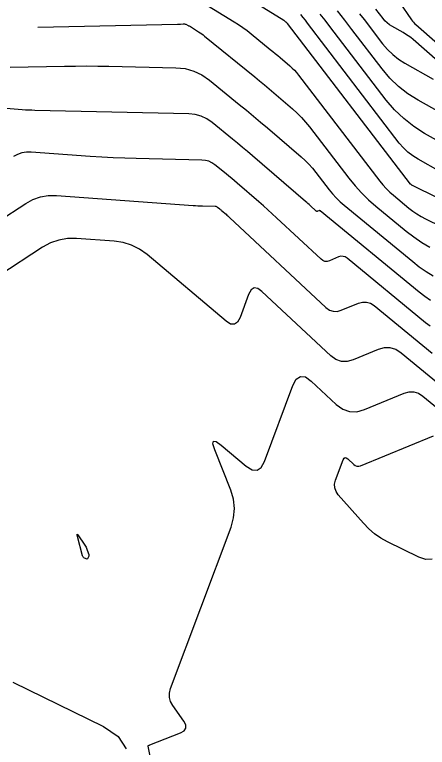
# Model space of a CAD drawing. Extents: x 1354696 to 1366163, y 660729 to 670380.
# Drawn here: x 1361694.5 to 1361757.3, y 664563.1 to 664674.7 of the extents above; entities that cross this region are included whole.
import ezdxf

# ---------------------------------------------------------------- set-up
doc = ezdxf.new("R2010")
doc.units = 0
doc.layers.add('R_Contours', color=7, linetype='Continuous')

msp = doc.modelspace()

# ---------------------------------------------------------------- linework, layer by layer
at = {"layer": 'R_Contours'}
for points in [[(1361770.59, 664641.02), (1361755.05, 664648.66), (1361755.02, 664648.67), (1361755, 664648.69), (1361754.97, 664648.71), (1361754.95, 664648.73), (1361754.85, 664648.8), (1361754.83, 664648.82), (1361754.81, 664648.85), (1361754.79, 664648.87), (1361754.77, 664648.89), (1361736.03, 664673.35), (1361736.01, 664673.37), (1361735.99, 664673.4), (1361735.97, 664673.41), (1361735.95, 664673.43), (1361735.87, 664673.5), (1361735.85, 664673.52), (1361735.83, 664673.54), (1361735.81, 664673.56), (1361735.79, 664673.57), (1361735.62, 664673.71), (1361735.59, 664673.73), (1361735.55, 664673.76), (1361735.52, 664673.79), (1361735.48, 664673.81), (1361721.96, 664682.17)], [(1361721.61, 664677.52), (1361727.93, 664673.61), (1361728.59, 664673.19), (1361729.24, 664672.74), (1361729.88, 664672.27), (1361730.5, 664671.78), (1361733.42, 664669.39), (1361733.8, 664669.08), (1361734.17, 664668.77), (1361734.54, 664668.46), (1361734.91, 664668.15), (1361736.38, 664666.88), (1361736.74, 664666.56), (1361737.08, 664666.22), (1361737.4, 664665.86), (1361737.7, 664665.48), (1361750.07, 664649.34), (1361750.55, 664648.75), (1361751.06, 664648.19), (1361751.6, 664647.66), (1361752.17, 664647.17), (1361754.51, 664645.24), (1361755.11, 664644.78), (1361755.73, 664644.35), (1361756.38, 664643.96), (1361757.05, 664643.61), (1361770.94, 664636.78)], [(1361753.05, 664676.62), (1361754.92, 664673.91), (1361755.06, 664673.71), (1361755.22, 664673.53), (1361755.39, 664673.35), (1361755.57, 664673.18), (1361777.46, 664654), (1361778.12, 664653.4), (1361778.75, 664652.77), (1361779.36, 664652.11), (1361779.94, 664651.43), (1361782.98, 664647.66), (1361783.16, 664647.49), (1361783.37, 664647.38), (1361783.6, 664647.34), (1361783.85, 664647.36), (1361784.9, 664647.59), (1361785.16, 664647.63), (1361785.42, 664647.64), (1361785.68, 664647.62), (1361785.94, 664647.57), (1361788.91, 664646.8)], [(1361759.3, 664650.76), (1361755.92, 664652.66), (1361755.1, 664653.17), (1361754.35, 664653.75), (1361753.67, 664654.41), (1361753.05, 664655.14), (1361739.1, 664673.38), (1361738.75, 664673.83), (1361738.4, 664674.28), (1361738.05, 664674.73)], [(1361766.73, 664651.1), (1361756.91, 664656.61), (1361755.25, 664657.65), (1361753.72, 664658.85), (1361752.32, 664660.19), (1361751.05, 664661.69), (1361742.46, 664672.91), (1361741.75, 664673.84), (1361741.03, 664674.77)], [(1361764.7, 664656.74), (1361755.92, 664661.67), (1361754.36, 664662.65), (1361752.93, 664663.77), (1361751.62, 664665.03), (1361750.43, 664666.43), (1361745.83, 664672.44), (1361744.75, 664673.85), (1361743.66, 664675.26)], [(1361747, 664674.84), (1361747.7, 664673.93), (1361750.51, 664670.26), (1361751.24, 664669.39), (1361752.06, 664668.6), (1361752.95, 664667.91), (1361753.92, 664667.3), (1361758.21, 664664.89)], [(1361774.35, 664654.07), (1361755.16, 664670.89), (1361754.79, 664671.19), (1361754.42, 664671.47), (1361754.02, 664671.73), (1361753.62, 664671.97), (1361751.93, 664672.92), (1361751.55, 664673.16), (1361751.2, 664673.44), (1361750.87, 664673.74), (1361750.58, 664674.09), (1361749.48, 664675.53)], [(1361698.03, 664672.8), (1361719.3, 664673.23), (1361719.41, 664673.24), (1361719.51, 664673.24), (1361719.62, 664673.25), (1361719.73, 664673.25), (1361720.16, 664673.29), (1361720.26, 664673.29), (1361720.35, 664673.28), (1361720.45, 664673.25), (1361720.54, 664673.22), (1361720.9, 664673.05), (1361720.99, 664673.01), (1361721.08, 664672.97), (1361721.17, 664672.92), (1361721.26, 664672.87), (1361722.51, 664672.09), (1361722.75, 664671.94), (1361722.98, 664671.78), (1361723.2, 664671.62), (1361723.42, 664671.44), (1361731.06, 664665.21), (1361731.78, 664664.61), (1361732.51, 664664.01), (1361733.23, 664663.4), (1361733.94, 664662.79), (1361736.8, 664660.33), (1361737.5, 664659.7), (1361738.16, 664659.04), (1361738.78, 664658.34), (1361739.37, 664657.61), (1361745.37, 664649.78), (1361746.31, 664648.63), (1361747.31, 664647.54), (1361748.36, 664646.5), (1361749.48, 664645.53), (1361754.12, 664641.72), (1361755.27, 664640.83), (1361756.47, 664640.01), (1361757.71, 664639.26)], [(1361693.81, 664666.68), (1361702.07, 664666.84), (1361703.77, 664666.87), (1361705.46, 664666.88), (1361707.16, 664666.87), (1361708.86, 664666.84), (1361719.05, 664666.61), (1361720.45, 664666.47), (1361721.77, 664666.1), (1361723.01, 664665.52), (1361724.16, 664664.72), (1361728.69, 664661.02), (1361729.77, 664660.13), (1361730.85, 664659.24), (1361731.92, 664658.34), (1361732.98, 664657.43), (1361738.09, 664653.04), (1361738.7, 664652.48), (1361739.28, 664651.9), (1361739.83, 664651.29), (1361740.35, 664650.65), (1361742.37, 664648.02), (1361742.89, 664647.38), (1361743.44, 664646.77), (1361744.03, 664646.2), (1361744.65, 664645.66), (1361755.1, 664637.07), (1361756.1, 664636.29), (1361757.14, 664635.58), (1361758.23, 664634.92)], [(1361757.82, 664631.15), (1361756.93, 664631.76), (1361756.08, 664632.42), (1361741.01, 664644.8), (1361740.97, 664644.83), (1361740.92, 664644.85), (1361740.86, 664644.85), (1361740.81, 664644.83), (1361740.59, 664644.74), (1361740.54, 664644.73), (1361740.49, 664644.73), (1361740.44, 664644.75), (1361740.4, 664644.78), (1361739.48, 664645.64), (1361739.31, 664645.79), (1361739.14, 664645.95), (1361738.97, 664646.1), (1361738.79, 664646.25), (1361730.71, 664653.19), (1361729.95, 664653.84), (1361729.19, 664654.48), (1361728.43, 664655.12), (1361727.66, 664655.75), (1361724.57, 664658.27), (1361723.77, 664658.83), (1361722.91, 664659.23), (1361722, 664659.48), (1361721.03, 664659.58), (1361697.59, 664660.1), (1361697.11, 664660.12), (1361696.63, 664660.14), (1361696.15, 664660.16), (1361695.67, 664660.19), (1361693.2, 664660.38)], [(1361757.77, 664627.22), (1361757.06, 664627.77), (1361745.12, 664637.58), (1361744.82, 664637.78), (1361744.5, 664637.87), (1361744.17, 664637.88), (1361743.82, 664637.78), (1361742.41, 664637.2), (1361742.06, 664637.1), (1361741.74, 664637.11), (1361741.43, 664637.22), (1361741.14, 664637.43), (1361734.38, 664643.76), (1361733.71, 664644.37), (1361733.04, 664644.98), (1361732.36, 664645.59), (1361731.67, 664646.18), (1361728.38, 664649.01), (1361727.96, 664649.37), (1361727.54, 664649.72), (1361727.11, 664650.08), (1361726.69, 664650.43), (1361724.98, 664651.82), (1361724.53, 664652.13), (1361724.06, 664652.35), (1361723.56, 664652.49), (1361723.02, 664652.55), (1361713, 664652.77), (1361711.25, 664652.82), (1361709.5, 664652.89), (1361707.76, 664652.99), (1361706.02, 664653.1), (1361697.03, 664653.76), (1361696.31, 664653.76), (1361695.62, 664653.64), (1361694.96, 664653.41), (1361694.33, 664653.07)], [(1361691.95, 664643.18), (1361696.21, 664645.95), (1361697.29, 664646.55), (1361698.43, 664646.94), (1361699.62, 664647.15), (1361700.86, 664647.15), (1361721.66, 664645.63), (1361722.02, 664645.6), (1361722.37, 664645.58), (1361722.73, 664645.57), (1361723.08, 664645.56), (1361725, 664645.51), (1361725.11, 664645.5), (1361725.21, 664645.48), (1361725.3, 664645.43), (1361725.39, 664645.37), (1361725.72, 664645.1), (1361725.8, 664645.03), (1361725.88, 664644.97), (1361725.97, 664644.9), (1361726.05, 664644.83), (1361726.69, 664644.28), (1361726.82, 664644.16), (1361726.95, 664644.04), (1361727.09, 664643.92), (1361727.22, 664643.8), (1361741.89, 664630.08), (1361742.42, 664629.7), (1361742.99, 664629.5), (1361743.59, 664629.48), (1361744.22, 664629.66), (1361746.83, 664630.73), (1361747.47, 664630.9), (1361748.08, 664630.9), (1361748.67, 664630.72), (1361749.22, 664630.37), (1361758.04, 664623.12)], [(1361759.02, 664618.47), (1361753.33, 664623.15), (1361752.52, 664623.67), (1361751.66, 664623.93), (1361750.77, 664623.93), (1361749.84, 664623.67), (1361746.04, 664622.11), (1361745.11, 664621.86), (1361744.24, 664621.88), (1361743.41, 664622.17), (1361742.64, 664622.74), (1361732.15, 664632.54), (1361731.51, 664632.99), (1361730.96, 664633.06), (1361730.49, 664632.75), (1361730.12, 664632.06), (1361728.81, 664628.54), (1361728.43, 664627.85), (1361727.95, 664627.53), (1361727.38, 664627.57), (1361726.71, 664627.99), (1361714.65, 664638.14), (1361713.51, 664638.95), (1361712.3, 664639.56), (1361711, 664639.97), (1361709.63, 664640.18), (1361703.94, 664640.6), (1361702.55, 664640.59), (1361701.22, 664640.36), (1361699.94, 664639.92), (1361698.72, 664639.25), (1361692.05, 664634.9)], [(1361721.67, 664529.48), (1361714.83, 664563.28), (1361714.83, 664563.3), (1361714.83, 664563.33), (1361714.84, 664563.34), (1361714.87, 664563.36), (1361714.96, 664563.41), (1361714.99, 664563.42), (1361715.01, 664563.43), (1361715.04, 664563.44), (1361715.06, 664563.45), (1361719.75, 664565.3), (1361720.3, 664565.62), (1361720.57, 664566.01), (1361720.56, 664566.49), (1361720.28, 664567.05), (1361718.58, 664569.46), (1361718.25, 664570.07), (1361718.08, 664570.7), (1361718.08, 664571.36), (1361718.25, 664572.04), (1361727.45, 664596.63), (1361727.84, 664598.04), (1361727.96, 664599.46), (1361727.81, 664600.87), (1361727.39, 664602.27), (1361724.97, 664608.4), (1361724.69, 664609.31), (1361724.76, 664609.74), (1361725.18, 664609.67), (1361725.96, 664609.11), (1361729.76, 664605.92), (1361730.65, 664605.36), (1361731.4, 664605.3), (1361732.03, 664605.73), (1361732.53, 664606.65), (1361736.85, 664618.21), (1361737.37, 664619.17), (1361738.01, 664619.59), (1361738.77, 664619.5), (1361739.66, 664618.87), (1361743.46, 664615.32), (1361744.44, 664614.61), (1361745.48, 664614.24), (1361746.59, 664614.21), (1361747.76, 664614.53), (1361753.8, 664617.01), (1361754.56, 664617.22), (1361755.28, 664617.22), (1361755.98, 664617.01), (1361756.64, 664616.58), (1361760, 664613.82)], [(1361758.05, 664591.75), (1361757.1, 664591.68), (1361756.02, 664592.04), (1361751.26, 664594.39), (1361750.23, 664594.96), (1361749.28, 664595.62), (1361748.4, 664596.37), (1361747.58, 664597.22), (1361743.77, 664601.56), (1361743.42, 664602.07), (1361743.23, 664602.61), (1361743.21, 664603.18), (1361743.36, 664603.78), (1361744.52, 664606.88), (1361744.64, 664607.11), (1361744.8, 664607.22), (1361744.98, 664607.19), (1361745.2, 664607.04), (1361746.11, 664606.19), (1361746.35, 664606.01), (1361746.6, 664605.92), (1361746.87, 664605.92), (1361747.15, 664605.99), (1361758.28, 664610.56)], [(1361694.25, 664572.99), (1361708.04, 664566.24), (1361710.27, 664564.72), (1361711.49, 664562.85)]]:
    msp.add_lwpolyline(points, dxfattribs=at)
msp.add_lwpolyline([(1361705.2, 664593.88), (1361705.29, 664593.73), (1361705.37, 664593.57), (1361705.44, 664593.4), (1361705.76, 664592.58), (1361705.79, 664592.49), (1361705.8, 664592.4), (1361705.79, 664592.32), (1361705.77, 664592.23), (1361705.64, 664591.89), (1361705.6, 664591.81), (1361705.55, 664591.78), (1361705.48, 664591.77), (1361705.41, 664591.79), (1361705.05, 664591.97), (1361704.97, 664592.01), (1361704.91, 664592.08), (1361704.86, 664592.15), (1361704.83, 664592.24), (1361704.05, 664595.21), (1361704, 664595.45), (1361704.01, 664595.54), (1361704.09, 664595.49), (1361704.24, 664595.3), (1361705.1, 664594.03)], close=True, dxfattribs=at)

doc.saveas('drawing.dxf')
